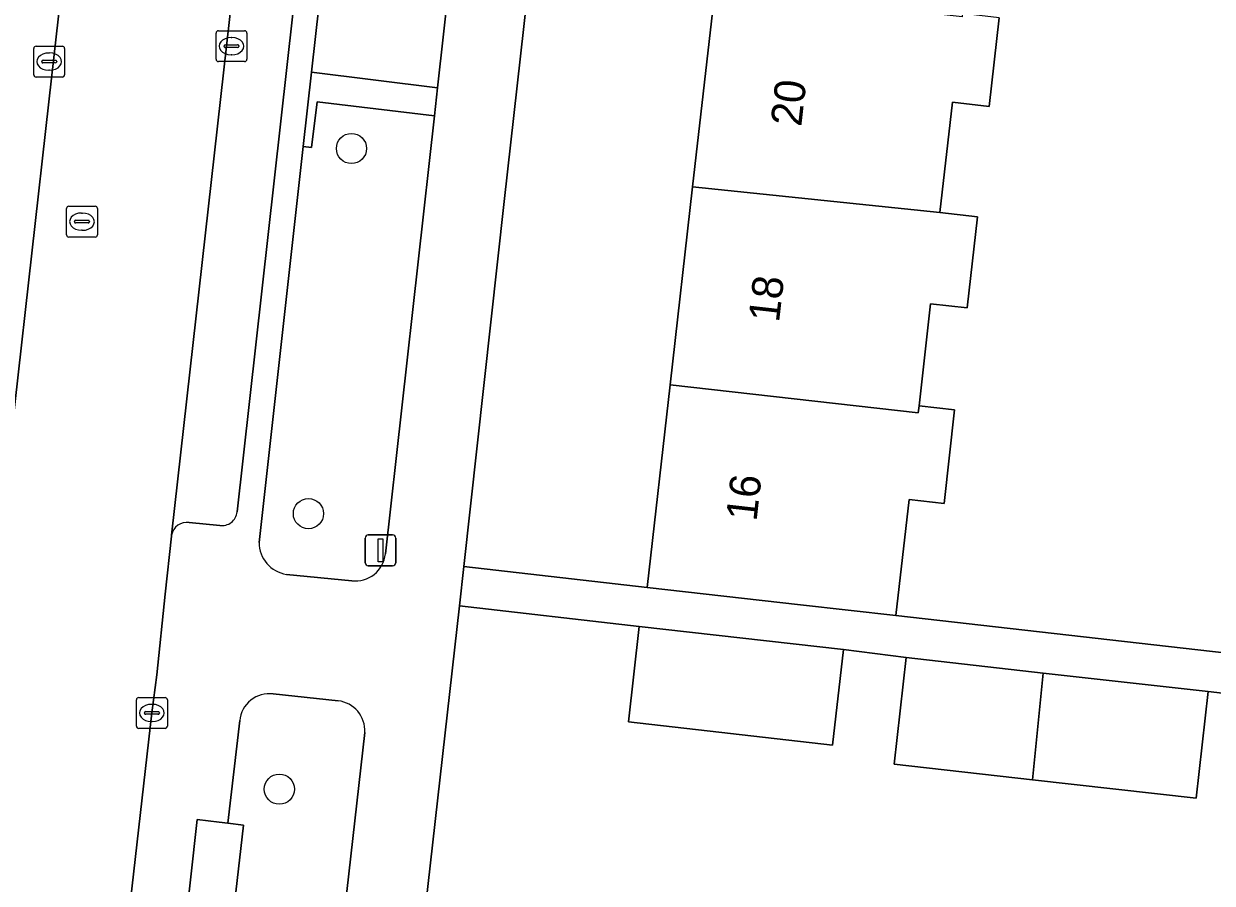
# Model space of a CAD drawing. Extents: x 162026 to 163502, y 387295 to 388169.
# Drawn here: x 162276.24 to 162314.76, y 387694.1 to 387721.96 of the extents above; entities that cross this region are included whole.
import ezdxf

# ---------------------------------------------------------------- set-up
doc = ezdxf.new("R2010")
doc.units = 0
for name, color, linetype in [('IMGEO_Boom', 7, 'Continuous'), ('IMGEO_Erf', 7, 'Continuous'), ('IMGEO_Groenvoorziening', 7, 'Continuous'), ('IMGEO_Kolk', 7, 'Continuous'), ('IMGEO_Lichtmast', 7, 'Continuous'), ('IMGEO_Pand', 7, 'Continuous'), ('IMGEO_Pand_nummerreeks', 7, 'Continuous'), ('IMGEO_Parkeervlak_open', 7, 'Continuous'), ('IMGEO_Rijbaan_lokaal_gesloten', 7, 'Continuous'), ('IMGEO_Rioolput', 7, 'Continuous'), ('IMGEO_Voetpad_gesloten', 7, 'Continuous'), ('IMGEO_Voetpad_open', 7, 'Continuous')]:
    doc.layers.add(name, color=color, linetype=linetype)

msp = doc.modelspace()

# ---------------------------------------------------------------- linework, layer by layer
at = {"layer": 'IMGEO_Boom'}
for centre in [(162286.863, 387717.914), (162285.469, 387706.079), (162284.526, 387697.148)]:
    msp.add_circle(centre, 0.489, dxfattribs=at)
at = {"layer": 'IMGEO_Erf'}
msp.add_lwpolyline([(162301.695, 387750), (162302.282, 387755.18), (162303.009, 387761.598), (162303.736, 387768.016), (162304.463, 387774.434), (162305.191, 387780.852), (162305.935, 387787.422), (162299.876, 387788.101), (162295.696, 387750.809), (162291.817, 387716.197), (162290.503, 387704.362), (162296.448, 387703.689), (162297.192, 387710.254), (162297.919, 387716.672), (162298.646, 387723.09), (162299.373, 387729.508), (162300.1, 387735.926), (162300.828, 387742.344), (162301.555, 387748.762)], close=True, dxfattribs=at)
for points in [[(162307.851, 387722.154), (162307.525, 387719.278), (162306.338, 387719.412), (162305.933, 387715.839), (162307.15, 387715.701), (162306.816, 387712.75), (162305.634, 387712.884), (162305.259, 387709.575), (162306.411, 387709.445), (162306.068, 387706.411), (162304.934, 387706.539), (162304.508, 387702.775), (162317.518, 387701.302)], [(162343.92, 387691.488), (162344.975, 387695.331), (162335.089, 387698.045), (162334.744, 387695.009), (162334.049, 387695.088), (162328.42, 387695.727), (162328.765, 387698.763), (162325.248, 387699.104), (162324.859, 387695.645), (162321.772, 387695.993), (162317.305, 387696.495), (162317.694, 387699.953), (162314.623, 387700.311), (162314.234, 387696.852), (162308.933, 387697.449), (162304.447, 387697.953), (162304.836, 387701.411), (162302.807, 387701.675), (162302.456, 387698.579), (162295.841, 387699.329), (162296.192, 387702.425), (162290.361, 387703.086), (162287.37, 387676.564)]]:
    msp.add_lwpolyline(points, dxfattribs=at)
at = {"layer": 'IMGEO_Groenvoorziening'}
for points in [[(162286.53, 387728.972), (162285.571, 387720.388), (162289.655, 387719.881), (162290.618, 387728.495)], [(162289.553, 387718.97), (162285.756, 387719.425), (162285.567, 387717.947), (162285.302, 387717.982), (162283.869, 387705.144)], [(162287.965, 387704.772), (162289.553, 387718.97)], [(162284.757, 387704.109), (162286.872, 387703.905)], [(162286.43, 387700.011), (162284.322, 387700.235)], [(162283.243, 387699.369), (162282.857, 387696.041), (162283.362, 387695.98), (162283.117, 387693.806), (162282.923, 387692.091), (162282.434, 387692.145), (162281.64, 387685.206), (162281.251, 387681.814), (162281.185, 387681.239), (162280.667, 387676.71), (162280.501, 387675.261)], [(162284.566, 387674.784), (162284.649, 387675.519), (162284.881, 387677.584), (162284.933, 387678.042), (162285.089, 387679.427), (162285.55, 387683.524), (162287.292, 387698.985)]]:
    msp.add_lwpolyline(points, dxfattribs=at)
for centre, radius, start, end in [((162284.923, 387705.15), 1.054, 180.3249, 260.9324), ((162286.988, 387704.881), 0.983, 263.2255, 353.6195), ((162284.197, 387699.285), 0.958, 82.5343, 174.9664), ((162286.329, 387699.051), 0.965, 356.0884, 83.9826)]:
    msp.add_arc(centre, radius, start, end, dxfattribs=at)
at = {"layer": 'IMGEO_Kolk'}
for p, q in [((162282.474, 387720.805), (162282.474, 387721.657)), ((162282.549, 387721.731), (162283.401, 387721.731)), ((162283.475, 387721.657), (162283.475, 387720.805)), ((162276.642, 387721.23), (162277.494, 387721.23)), ((162282.733, 387721.225), (162282.733, 387721.237)), ((162283.171, 387721.188), (162282.773, 387721.188)), ((162282.776, 387721.274), (162283.174, 387721.274)), ((162282.962, 387721.511), (162282.987, 387721.511)), ((162283.217, 387721.237), (162283.217, 387721.225)), ((162276.567, 387720.304), (162276.567, 387721.156)), ((162277.055, 387721.01), (162277.08, 387721.01)), ((162277.568, 387721.156), (162277.568, 387720.304)), ((162282.985, 387720.951), (162282.96, 387720.951)), ((162276.826, 387720.724), (162276.826, 387720.736)), ((162277.264, 387720.687), (162276.866, 387720.687)), ((162276.869, 387720.773), (162277.267, 387720.773)), ((162277.078, 387720.45), (162277.053, 387720.45)), ((162277.31, 387720.736), (162277.31, 387720.724)), ((162283.401, 387720.731), (162282.549, 387720.731)), ((162277.494, 387720.23), (162276.642, 387720.23)), ((162279.895, 387699.192), (162279.895, 387700.044)), ((162279.97, 387700.118), (162280.822, 387700.118)), ((162280.896, 387700.044), (162280.896, 387699.192)), ((162280.154, 387699.612), (162280.154, 387699.624)), ((162280.197, 387699.661), (162280.595, 387699.661)), ((162280.383, 387699.898), (162280.408, 387699.898)), ((162280.638, 387699.624), (162280.638, 387699.612)), ((162280.592, 387699.575), (162280.194, 387699.575)), ((162280.406, 387699.338), (162280.381, 387699.338)), ((162280.822, 387699.118), (162279.97, 387699.118))]:
    msp.add_line(p, q, dxfattribs=at)
for points in [[(162282.474, 387720.805), (162282.474, 387721.657)], [(162282.549, 387721.731), (162283.401, 387721.731)], [(162283.475, 387721.657), (162283.475, 387720.805)], [(162276.642, 387721.23), (162277.494, 387721.23)], [(162276.567, 387720.304), (162276.567, 387721.156)], [(162277.568, 387721.156), (162277.568, 387720.304)], [(162283.401, 387720.731), (162282.549, 387720.731)], [(162277.494, 387720.23), (162276.642, 387720.23)], [(162279.895, 387699.192), (162279.895, 387700.044)], [(162279.97, 387700.118), (162280.822, 387700.118)], [(162280.896, 387700.044), (162280.896, 387699.192)], [(162280.822, 387699.118), (162279.97, 387699.118)]]:
    msp.add_lwpolyline(points, dxfattribs=at)
for centre, radius, start, end in [((162282.551, 387721.655), 0.0765, 91.552, 178.448), ((162282.551, 387721.655), 0.0765, 91.552, 178.448), ((162283.399, 387721.655), 0.0765, 1.552, 88.448), ((162283.399, 387721.655), 0.0765, 1.552, 88.448), ((162276.644, 387721.154), 0.0765, 91.552, 178.448), ((162276.644, 387721.154), 0.0765, 91.552, 178.448), ((162277.492, 387721.154), 0.0765, 1.552, 88.448), ((162277.492, 387721.154), 0.0765, 1.552, 88.448), ((162282.773, 387721.234), 0.0403, 85.8775, 175.7526), ((162282.77, 387721.224), 0.0366, 178.938, 274.7102), ((162283.174, 387721.231), 0.043, 264.8664, 352.4533), ((162283.178, 387721.236), 0.0386, 1.7309, 96.639), ((162282.551, 387720.807), 0.0765, 181.552, 268.448), ((162282.551, 387720.807), 0.0765, 181.552, 268.448), ((162283.399, 387720.807), 0.0765, 271.552, 358.448), ((162283.399, 387720.807), 0.0765, 271.552, 358.448), ((162276.866, 387720.733), 0.0403, 85.8775, 175.7526), ((162276.863, 387720.723), 0.0366, 178.938, 274.7102), ((162277.267, 387720.73), 0.043, 264.8664, 352.4533), ((162277.271, 387720.735), 0.0386, 1.7309, 96.639), ((162276.644, 387720.306), 0.0765, 181.552, 268.448), ((162276.644, 387720.306), 0.0765, 181.552, 268.448), ((162277.492, 387720.306), 0.0765, 271.552, 358.448), ((162277.492, 387720.306), 0.0765, 271.552, 358.448), ((162279.972, 387700.042), 0.0765, 91.552, 178.448), ((162279.972, 387700.042), 0.0765, 91.552, 178.448), ((162280.82, 387700.042), 0.0765, 1.552, 88.448), ((162280.82, 387700.042), 0.0765, 1.552, 88.448), ((162280.194, 387699.621), 0.0403, 85.8775, 175.7526), ((162280.191, 387699.611), 0.0366, 178.938, 274.7102), ((162280.595, 387699.618), 0.043, 264.8664, 352.4533), ((162280.599, 387699.623), 0.0386, 1.7309, 96.639), ((162279.972, 387699.194), 0.0765, 181.552, 268.448), ((162279.972, 387699.194), 0.0765, 181.552, 268.448), ((162280.82, 387699.194), 0.0765, 271.552, 358.448), ((162280.82, 387699.194), 0.0765, 271.552, 358.448)]:
    msp.add_arc(centre, radius, start, end, dxfattribs=at)
for centre, major_axis, ratio, start_param, end_param in [((162282.961, 387721.231), (-0.387, 0.002), 0.722429, 4.712389, 7.853982), ((162282.986, 387721.231), (-0.39, 0.002), 0.717154, 1.570796, 4.712389), ((162277.054, 387720.73), (-0.387, 0.002), 0.722429, 4.712389, 7.853982), ((162277.079, 387720.73), (-0.39, 0.002), 0.717154, 1.570796, 4.712389), ((162280.382, 387699.618), (-0.387, 0.002), 0.722429, 4.712389, 7.853982), ((162280.407, 387699.618), (-0.39, 0.002), 0.717154, 1.570796, 4.712389)]:
    msp.add_ellipse(centre, major_axis=major_axis, ratio=ratio, start_param=start_param, end_param=end_param, dxfattribs=at)
at = {"layer": 'IMGEO_Lichtmast'}
for p, q in [((162287.407, 387705.387), (162288.197, 387705.387)), ((162288.197, 387705.387), (162287.407, 387705.387)), ((162287.307, 387704.487), (162287.307, 387705.287)), ((162287.307, 387705.287), (162287.307, 387704.487)), ((162288.297, 387705.287), (162288.297, 387704.487)), ((162288.297, 387704.487), (162288.297, 387705.287)), ((162288.197, 387704.387), (162287.407, 387704.387)), ((162287.407, 387704.387), (162288.197, 387704.387))]:
    msp.add_line(p, q, dxfattribs=at)
msp.add_lwpolyline([(162287.727, 387705.262), (162287.877, 387705.262), (162287.877, 387704.512), (162287.727, 387704.512), (162287.727, 387705.262)], dxfattribs=at)
for centre, start, end in [((162287.407, 387705.287), 90, 180), ((162287.407, 387705.287), 90, 180), ((162288.197, 387705.287), 0, 90), ((162288.197, 387705.287), 360, 90), ((162287.407, 387704.487), 180, 270), ((162287.407, 387704.487), 180, 270), ((162288.197, 387704.487), 270, 0), ((162288.197, 387704.487), 270, 0)]:
    msp.add_arc(centre, 0.1, start, end, dxfattribs=at)
at = {"layer": 'IMGEO_Pand'}
for points in [[(162305.933, 387715.839), (162306.338, 387719.412), (162307.525, 387719.278), (162307.851, 387722.154), (162306.667, 387722.288), (162306.655, 387722.183), (162298.646, 387723.09), (162297.919, 387716.672)], [(162305.233, 387709.344), (162305.259, 387709.575), (162305.634, 387712.884), (162306.816, 387712.75), (162307.15, 387715.701), (162305.933, 387715.839), (162297.919, 387716.672), (162297.192, 387710.254)], [(162297.192, 387710.254), (162296.448, 387703.689), (162301.417, 387703.126), (162304.508, 387702.775), (162304.934, 387706.539), (162306.068, 387706.411), (162306.411, 387709.445), (162305.259, 387709.575), (162305.233, 387709.344)], [(162302.807, 387701.675), (162296.192, 387702.425), (162295.841, 387699.329), (162302.456, 387698.579)], [(162304.836, 387701.411), (162304.447, 387697.953), (162308.933, 387697.449), (162309.279, 387700.912)], [(162314.234, 387696.852), (162314.623, 387700.311), (162309.279, 387700.912), (162308.933, 387697.449)]]:
    msp.add_lwpolyline(points, close=True, dxfattribs=at)
at = {"layer": 'IMGEO_Parkeervlak_open'}
for points in [[(162292.493, 387807.458), (162285.406, 387744.3), (162281.03, 387705.382)], [(162284.902, 387807.407), (162278.703, 387751.857), (162273.411, 387704.935), (162275.389, 387704.712), (162277.051, 387719.431), (162280.695, 387751.699)], [(162283.154, 387706.135), (162287.384, 387743.942), (162292.495, 387789.737), (162292.997, 387794.228), (162294.36, 387806.319)], [(162281.606, 387705.793), (162282.594, 387705.695)]]:
    msp.add_lwpolyline(points, dxfattribs=at)
for centre, radius, start, end in [((162281.537, 387705.28), 0.517, 82.3659, 168.653), ((162282.664, 387706.182), 0.492, 261.8017, 354.5128)]:
    msp.add_arc(centre, radius, start, end, dxfattribs=at)
at = {"layer": 'IMGEO_Rijbaan_lokaal_gesloten'}
msp.add_lwpolyline([(162280.695, 387751.699), (162277.051, 387719.431), (162275.389, 387704.712), (162274.879, 387700.201), (162274.531, 387697.118), (162273.679, 387689.571), (162273.587, 387688.753), (162272.502, 387679.152), (162272.326, 387677.593), (162277.825, 387676.969), (162277.888, 387677.541), (162277.915, 387677.791), (162278.598, 387683.798), (162278.673, 387684.455), (162279.219, 387689.263), (162280.396, 387699.618), (162280.554, 387700.852), (162280.829, 387703.47), (162281.027, 387705.35), (162281.03, 387705.382), (162285.406, 387744.3), (162292.493, 387807.458)], dxfattribs=at)
at = {"layer": 'IMGEO_Rioolput'}
for p, q in [((162277.629, 387715.117), (162277.629, 387715.969)), ((162277.704, 387716.043), (162278.556, 387716.043)), ((162278.117, 387715.823), (162278.142, 387715.823)), ((162278.63, 387715.969), (162278.63, 387715.117)), ((162277.888, 387715.537), (162277.888, 387715.549)), ((162278.326, 387715.5), (162277.928, 387715.5)), ((162277.931, 387715.586), (162278.329, 387715.586)), ((162278.372, 387715.549), (162278.372, 387715.537)), ((162278.556, 387715.043), (162277.704, 387715.043)), ((162278.14, 387715.263), (162278.115, 387715.263))]:
    msp.add_line(p, q, dxfattribs=at)
for points in [[(162277.629, 387715.117), (162277.629, 387715.969)], [(162277.704, 387716.043), (162278.556, 387716.043)], [(162278.63, 387715.969), (162278.63, 387715.117)], [(162278.556, 387715.043), (162277.704, 387715.043)]]:
    msp.add_lwpolyline(points, dxfattribs=at)
for centre, radius, start, end in [((162277.706, 387715.967), 0.0765, 91.552, 178.448), ((162277.706, 387715.967), 0.0765, 91.552, 178.448), ((162278.554, 387715.967), 0.0765, 1.552, 88.448), ((162278.554, 387715.967), 0.0765, 1.552, 88.448), ((162277.928, 387715.546), 0.0403, 85.8775, 175.7526), ((162277.925, 387715.536), 0.0366, 178.938, 274.7102), ((162278.329, 387715.543), 0.043, 264.8664, 352.4533), ((162278.333, 387715.548), 0.0386, 1.7309, 96.639), ((162277.706, 387715.119), 0.0765, 181.552, 268.448), ((162277.706, 387715.119), 0.0765, 181.552, 268.448), ((162278.554, 387715.119), 0.0765, 271.552, 358.448), ((162278.554, 387715.119), 0.0765, 271.552, 358.448)]:
    msp.add_arc(centre, radius, start, end, dxfattribs=at)
for centre, major_axis, ratio, start_param, end_param in [((162278.116, 387715.543), (-0.387, 0.002), 0.722429, 4.712389, 7.853982), ((162278.141, 387715.543), (-0.39, 0.002), 0.717154, 1.570796, 4.712389)]:
    msp.add_ellipse(centre, major_axis=major_axis, ratio=ratio, start_param=start_param, end_param=end_param, dxfattribs=at)
at = {"layer": 'IMGEO_Voetpad_gesloten'}
msp.add_lwpolyline([(162282.857, 387696.041), (162282.579, 387696.075), (162281.867, 387696.162), (162281.436, 387692.254), (162282.434, 387692.145), (162282.923, 387692.091), (162283.117, 387693.806), (162283.362, 387695.98)], close=True, dxfattribs=at)
at = {"layer": 'IMGEO_Voetpad_open'}
for points in [[(162290.361, 387703.086), (162290.503, 387704.362), (162291.817, 387716.197), (162295.696, 387750.809), (162299.876, 387788.101), (162300.031, 387789.486), (162300.27, 387789.459), (162300.281, 387789.552), (162302.135, 387805.96), (162302.745, 387811.357), (162303.178, 387815.842), (162302.483, 387815.921), (162299.685, 387816.236)], [(162294.36, 387806.319), (162292.997, 387794.228), (162292.495, 387789.737), (162287.384, 387743.942), (162283.154, 387706.135)], [(162283.869, 387705.144), (162285.302, 387717.982), (162285.571, 387720.388), (162286.53, 387728.972)], [(162290.618, 387728.495), (162289.655, 387719.881), (162289.553, 387718.97), (162287.965, 387704.772)], [(162282.594, 387705.695), (162281.606, 387705.793)], [(162281.03, 387705.382), (162281.027, 387705.35), (162280.829, 387703.47), (162280.554, 387700.852), (162280.396, 387699.618), (162279.219, 387689.263), (162278.673, 387684.455), (162278.598, 387683.798), (162277.915, 387677.791), (162277.888, 387677.541), (162277.825, 387676.969), (162277.336, 387672.516), (162277.128, 387670.6)], [(162317.518, 387701.302), (162304.508, 387702.775), (162301.417, 387703.126), (162296.448, 387703.689), (162290.503, 387704.362), (162290.361, 387703.086), (162296.192, 387702.425), (162302.807, 387701.675), (162304.836, 387701.411), (162309.279, 387700.912), (162314.623, 387700.311), (162317.694, 387699.953)], [(162286.872, 387703.905), (162284.757, 387704.109)], [(162283.702, 387662.052), (162286.615, 387661.667), (162286.744, 387663.042), (162286.638, 387663.156), (162286.543, 387663.28), (162286.459, 387663.411), (162286.387, 387663.55), (162286.328, 387663.695), (162286.282, 387663.844), (162286.25, 387663.996), (162286.231, 387664.151), (162286.227, 387664.307), (162286.236, 387664.463), (162286.674, 387668.644), (162286.699, 387668.819), (162286.745, 387669.016), (162287.37, 387676.564), (162290.361, 387703.086)], [(162284.322, 387700.235), (162286.43, 387700.011)], [(162280.501, 387675.261), (162280.667, 387676.71), (162281.185, 387681.239), (162281.251, 387681.814), (162281.64, 387685.206), (162282.434, 387692.145), (162281.436, 387692.254), (162281.867, 387696.162), (162282.579, 387696.075), (162282.857, 387696.041), (162283.243, 387699.369)], [(162287.292, 387698.985), (162285.55, 387683.524), (162285.089, 387679.427), (162284.933, 387678.042), (162284.881, 387677.584), (162284.649, 387675.519), (162284.566, 387674.784)]]:
    msp.add_lwpolyline(points, dxfattribs=at)
msp.add_lwpolyline([(162289.655, 387719.881), (162285.571, 387720.388), (162285.302, 387717.982), (162285.567, 387717.947), (162285.756, 387719.425), (162289.553, 387718.97)], close=True, dxfattribs=at)
for centre, radius, start, end in [((162281.537, 387705.28), 0.517, 82.3659, 168.653), ((162282.664, 387706.182), 0.492, 261.8017, 354.5128), ((162284.923, 387705.15), 1.054, 180.3249, 260.9324), ((162286.988, 387704.881), 0.983, 263.2255, 353.6195), ((162284.197, 387699.285), 0.958, 82.5343, 174.9664), ((162286.329, 387699.051), 0.965, 356.0884, 83.9826)]:
    msp.add_arc(centre, radius, start, end, dxfattribs=at)

# ---------------------------------------------------------------- texts
at = {"layer": 'IMGEO_Pand_nummerreeks'}
for s, p in [('20', (162301.439, 387718.604)), ('18', (162300.719, 387712.254)), ('16', (162299.989, 387705.81))]:
    msp.add_text(s, height=1, rotation=83.5359, dxfattribs=at).set_placement(p)

doc.saveas('drawing.dxf')
